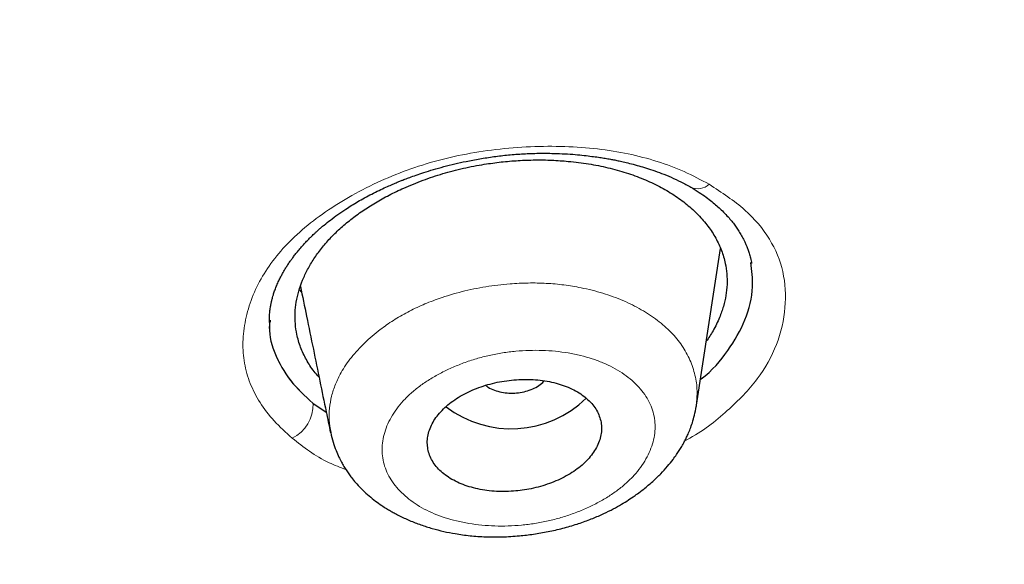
# Model space of a CAD drawing. Header units: millimetres. Extents: x 8 to 1170, y 12 to 886.
# Tile 477 of 897: x 783.71 to 793.86, y 805.58 to 811.2. Entities that reach past the tile are written whole.
import ezdxf

# ---------------------------------------------------------------- set-up
doc = ezdxf.new("R2010")
doc.units = ezdxf.units.MM

msp = doc.modelspace()

# ---------------------------------------------------------------- linework, layer by layer
at = {"color": 7, "linetype": 'Continuous', "lineweight": 30}
for p, q in [((790.688, 807.225), (790.935, 808.843)), ((786.605, 808.445), (786.602, 808.448)), ((786.291, 808.103), (786.29, 808.083)), ((786.732, 807.246), (786.868, 807.155)), ((790.684, 807.226), (790.683, 807.212))]:
    msp.add_line(p, q, dxfattribs=at)
at = {"color": 8, "linetype": 'Continuous', "lineweight": 0}
msp.add_line((786.617, 808.388), (786.591, 808.418), dxfattribs=at)
for centre, radius, start, end in [((790.701, 809.629), 0.17, 245.3551, 313.1835), ((786.344, 807.233), 0.389, 296.6258, 1.7871)]:
    msp.add_arc(centre, radius, start, end, dxfattribs=at)
at = {"color": 7, "linetype": 'Continuous', "lineweight": 30}
msp.add_arc((788.777, 808.091), 1.108, 232.6206, 314.2728, dxfattribs=at)
for points, knots in [([(767.643, 873.98), (768.5, 873.977), (770.215, 873.972), (772.782, 873.862), (775.337, 873.677), (777.878, 873.413), (780.398, 873.069), (782.894, 872.648), (785.497, 872.122), (788.198, 871.476), (790.979, 870.694), (793.699, 869.81), (796.351, 868.828), (798.929, 867.75), (801.308, 866.635), (803.495, 865.5), (805.5, 864.361), (807.433, 863.16), (809.29, 861.899), (811.068, 860.58), (812.764, 859.205), (814.374, 857.778), (815.896, 856.301), (817.327, 854.777), (818.666, 853.209), (819.908, 851.6), (821.053, 849.953), (822.096, 848.27), (823.088, 846.46), (824.005, 844.519), (824.823, 842.447), (825.496, 840.347), (826.021, 838.223), (826.398, 836.081), (826.613, 834.028), (826.69, 832.073), (826.651, 830.218), (826.5, 828.365), (826.237, 826.518), (825.865, 824.678), (825.383, 822.851), (824.794, 821.039), (824.097, 819.245), (823.295, 817.474), (822.387, 815.728), (821.374, 814.011), (820.26, 812.326), (819.046, 810.677), (817.663, 808.976), (816.094, 807.235), (814.323, 805.467), (812.433, 803.763), (810.426, 802.13), (808.315, 800.566), (806.819, 799.59), (806.072, 799.102)], [0, 0, 0, 0, 0.017859, 0.035717, 0.053574, 0.07143, 0.089287, 0.107143, 0.125, 0.145832, 0.166666, 0.1875, 0.208333, 0.229166, 0.249999, 0.267856, 0.285713, 0.303571, 0.321429, 0.339287, 0.357144, 0.375001, 0.392858, 0.410715, 0.428572, 0.446429, 0.464286, 0.482143, 0.500002, 0.520835, 0.541668, 0.562501, 0.583334, 0.604167, 0.624999, 0.642856, 0.660713, 0.678571, 0.696428, 0.714286, 0.732144, 0.750003, 0.76786, 0.785718, 0.803575, 0.821433, 0.839289, 0.857146, 0.875003, 0.895835, 0.916668, 0.9375, 0.958333, 0.979167, 1, 1, 1, 1]), ([(766.714, 788.678), (767.321, 788.685), (768.534, 788.7), (770.35, 788.776), (772.161, 788.889), (773.966, 789.045), (775.764, 789.241), (777.554, 789.478), (779.281, 789.747), (780.943, 790.043), (782.541, 790.364), (784.126, 790.717), (785.696, 791.102), (787.253, 791.52), (788.845, 791.984), (790.467, 792.499), (792.114, 793.065), (793.731, 793.667), (795.321, 794.305), (796.881, 794.978), (798.415, 795.686), (799.878, 796.409), (801.272, 797.142), (802.593, 797.88), (803.884, 798.644), (805.144, 799.434), (806.372, 800.249), (807.604, 801.114), (808.834, 802.03), (810.055, 802.999), (811.233, 803.994), (812.369, 805.015), (813.462, 806.062), (814.514, 807.137), (815.496, 808.208), (816.407, 809.269), (817.248, 810.313), (818.045, 811.371), (818.798, 812.443), (819.507, 813.529), (820.192, 814.66), (820.847, 815.837), (821.468, 817.059), (822.035, 818.295), (822.548, 819.544), (823.009, 820.806), (823.417, 822.082), (823.761, 823.334), (824.045, 824.556), (824.273, 825.745), (824.453, 826.935), (824.585, 828.126), (824.669, 829.318), (824.706, 830.545), (824.691, 831.807), (824.619, 833.101), (824.49, 834.394), (824.304, 835.684), (824.061, 836.974), (823.761, 838.26), (823.417, 839.504), (823.033, 840.702), (822.615, 841.852), (822.153, 842.99), (821.646, 844.116), (821.093, 845.229), (820.505, 846.314), (819.883, 847.37), (819.23, 848.398), (818.538, 849.411), (817.805, 850.412), (817.032, 851.4), (816.219, 852.375), (815.369, 853.333), (814.47, 854.286), (813.525, 855.232), (812.529, 856.169), (811.497, 857.084), (810.429, 857.976), (809.324, 858.846), (808.201, 859.679), (807.062, 860.477), (805.91, 861.239), (804.727, 861.979), (803.513, 862.696), (802.267, 863.391), (800.991, 864.063), (799.689, 864.708), (798.346, 865.336), (796.964, 865.943), (795.539, 866.529), (794.092, 867.084), (792.623, 867.609), (791.132, 868.103), (789.644, 868.557), (788.162, 868.975), (786.687, 869.357), (785.196, 869.709), (783.688, 870.031), (782.164, 870.325), (780.624, 870.588), (779.071, 870.822), (777.487, 871.028), (775.875, 871.205), (774.236, 871.35), (772.594, 871.46), (770.949, 871.536), (769.3, 871.58), (768.2, 871.58), (767.65, 871.58)], [0, 0, 0, 0, 0.010081, 0.020137, 0.030179, 0.040216, 0.050257, 0.060311, 0.070335, 0.079491, 0.088633, 0.097767, 0.1069, 0.116039, 0.125192, 0.135253, 0.145282, 0.155288, 0.16528, 0.175267, 0.185259, 0.195301, 0.204496, 0.213673, 0.222839, 0.232002, 0.241168, 0.250345, 0.260322, 0.270285, 0.280246, 0.290212, 0.300194, 0.310203, 0.320293, 0.329526, 0.338727, 0.347904, 0.357065, 0.366218, 0.375372, 0.385323, 0.395264, 0.405207, 0.415162, 0.425139, 0.435149, 0.445226, 0.454443, 0.463632, 0.472801, 0.481959, 0.491116, 0.500279, 0.510233, 0.520184, 0.530144, 0.540125, 0.550137, 0.560192, 0.570258, 0.579448, 0.588609, 0.59775, 0.60688, 0.616007, 0.625139, 0.633867, 0.642594, 0.651329, 0.660077, 0.668845, 0.677642, 0.686473, 0.695244, 0.704395, 0.713529, 0.722653, 0.731774, 0.740899, 0.750037, 0.758756, 0.767483, 0.776222, 0.78498, 0.793764, 0.802579, 0.811433, 0.820208, 0.829363, 0.838502, 0.847632, 0.856762, 0.865897, 0.875044, 0.883755, 0.89247, 0.901196, 0.909939, 0.918704, 0.927499, 0.936329, 0.945126, 0.954305, 0.963462, 0.972602, 0.981734, 0.990864, 1, 1, 1, 1]), ([(824.209, 830.38), (824.196, 829.879), (824.17, 828.877), (824.034, 827.376), (823.827, 825.877), (823.542, 824.382), (823.181, 822.89), (822.752, 821.434), (822.263, 820.018), (821.719, 818.645), (821.109, 817.286), (820.435, 815.942), (819.683, 814.591), (818.851, 813.236), (817.936, 811.88), (816.952, 810.547), (815.899, 809.237), (814.777, 807.951), (813.613, 806.716), (812.414, 805.534), (811.185, 804.406), (809.904, 803.31), (808.57, 802.244), (807.162, 801.194), (805.679, 800.163), (804.118, 799.153), (802.503, 798.183), (800.834, 797.251), (799.115, 796.361), (797.388, 795.532), (795.662, 794.765), (793.941, 794.057), (792.191, 793.392), (790.41, 792.772), (788.568, 792.185), (786.664, 791.635), (784.697, 791.127), (782.702, 790.669), (780.678, 790.262), (778.629, 789.908), (776.602, 789.612), (774.607, 789.373), (772.65, 789.189), (770.69, 789.053), (768.727, 788.966), (766.72, 788.928), (764.671, 788.942), (762.582, 789.011), (760.5, 789.136), (758.424, 789.316), (756.356, 789.552), (754.344, 789.836), (752.392, 790.164), (750.502, 790.532), (748.637, 790.946), (746.796, 791.406), (744.936, 791.923), (743.063, 792.501), (741.181, 793.142), (739.337, 793.832), (737.529, 794.572), (735.759, 795.36), (734.062, 796.18), (732.442, 797.025), (730.899, 797.891), (729.405, 798.792), (727.957, 799.729), (726.526, 800.724), (725.116, 801.777), (723.734, 802.889), (722.411, 804.037), (721.149, 805.22), (719.944, 806.44), (718.822, 807.67), (717.782, 808.906), (716.824, 810.139), (715.928, 811.394), (715.095, 812.67), (714.309, 813.993), (713.575, 815.362), (712.899, 816.775), (712.296, 818.204), (711.767, 819.648), (711.311, 821.11), (710.934, 822.562), (710.636, 823.999), (710.411, 825.414), (710.256, 826.835), (710.165, 828.261), (710.163, 829.214), (710.162, 829.691)], [0, 0, 0, 0, 0.011647, 0.023279, 0.034914, 0.046569, 0.058262, 0.069997, 0.081033, 0.092045, 0.103046, 0.114051, 0.125075, 0.136674, 0.148268, 0.159874, 0.171507, 0.183184, 0.194903, 0.205931, 0.216944, 0.227954, 0.238974, 0.250018, 0.2616, 0.2732, 0.284834, 0.296518, 0.308264, 0.319998, 0.330999, 0.341975, 0.352941, 0.363907, 0.374886, 0.386463, 0.398058, 0.409684, 0.421356, 0.433089, 0.444843, 0.455871, 0.466863, 0.477832, 0.488791, 0.499751, 0.51144, 0.523115, 0.53479, 0.54648, 0.558201, 0.569925, 0.580927, 0.591892, 0.602833, 0.61376, 0.624687, 0.6364, 0.648087, 0.659761, 0.671439, 0.683135, 0.694871, 0.705904, 0.716895, 0.727858, 0.738804, 0.749746, 0.761426, 0.773081, 0.784724, 0.796373, 0.808043, 0.819784, 0.830839, 0.841857, 0.852852, 0.863839, 0.87483, 0.886496, 0.898127, 0.909738, 0.921348, 0.932974, 0.944696, 0.955762, 0.96681, 0.977856, 0.988914, 1, 1, 1, 1]), ([(710.696, 827.989), (710.697, 827.963), (710.701, 827.907), (710.707, 827.825), (710.713, 827.737), (710.718, 827.644), (710.725, 827.533), (710.734, 827.404), (710.744, 827.257), (710.757, 827.098), (710.771, 826.926), (710.787, 826.741), (710.806, 826.546), (710.827, 826.345), (710.856, 826.077), (710.895, 825.749), (710.946, 825.365), (711.001, 824.992), (711.058, 824.632), (711.118, 824.282), (711.181, 823.94), (711.265, 823.506), (711.377, 822.98), (711.521, 822.361), (711.683, 821.729), (711.862, 821.084), (712.061, 820.427), (712.274, 819.773), (712.502, 819.122), (712.71, 818.568), (712.891, 818.108), (713.042, 817.738), (713.202, 817.36), (713.37, 816.976), (713.534, 816.614), (713.692, 816.276), (713.839, 815.969), (713.988, 815.668), (714.136, 815.375), (714.258, 815.138), (714.354, 814.957), (714.422, 814.829), (714.488, 814.706), (714.549, 814.592), (714.605, 814.491), (714.65, 814.408), (714.688, 814.341), (714.718, 814.286), (714.749, 814.232), (714.781, 814.175), (714.815, 814.113), (714.861, 814.033), (714.918, 813.933), (714.989, 813.809), (715.069, 813.673), (715.156, 813.525), (715.251, 813.365), (715.354, 813.193), (715.482, 812.985), (715.631, 812.745), (715.8, 812.478), (715.97, 812.215), (716.14, 811.958), (716.309, 811.705), (716.475, 811.461), (716.638, 811.227), (716.796, 811.002), (716.951, 810.786), (717.1, 810.58), (717.235, 810.398), (717.354, 810.238), (717.46, 810.098), (717.559, 809.967), (717.652, 809.845), (717.741, 809.73), (717.834, 809.61), (717.937, 809.479), (718.053, 809.332), (718.178, 809.176), (718.313, 809.009), (718.457, 808.833), (718.612, 808.646), (718.776, 808.45), (718.948, 808.247), (719.182, 807.975), (719.48, 807.635), (719.758, 807.327), (719.953, 807.114), (720.06, 806.998), (720.169, 806.882), (720.278, 806.765), (720.387, 806.65), (720.494, 806.538), (720.598, 806.429), (720.696, 806.328), (720.787, 806.234), (720.868, 806.151), (720.938, 806.08), (721, 806.016), (721.059, 805.957), (721.118, 805.898), (721.183, 805.832), (721.258, 805.758), (721.344, 805.672), (721.443, 805.575), (721.554, 805.466), (721.678, 805.346), (721.835, 805.194), (722.022, 805.015), (722.234, 804.816), (722.444, 804.62), (722.653, 804.429), (722.892, 804.212), (723.161, 803.971), (723.46, 803.709), (723.757, 803.452), (724.058, 803.198), (724.365, 802.942), (724.645, 802.712), (724.896, 802.51), (725.117, 802.334), (725.341, 802.157), (725.568, 801.98), (725.791, 801.809), (726.005, 801.646), (726.206, 801.495), (726.393, 801.356), (726.558, 801.234), (726.7, 801.13), (726.823, 801.041), (726.939, 800.957), (727.057, 800.873), (727.195, 800.774), (727.36, 800.657), (727.553, 800.522), (727.76, 800.379), (727.981, 800.227), (728.214, 800.068), (728.456, 799.906), (728.747, 799.714), (729.08, 799.496), (729.443, 799.264), (729.788, 799.047), (730.115, 798.845), (730.438, 798.647), (730.784, 798.44), (731.157, 798.22), (731.562, 797.985), (731.978, 797.749), (732.405, 797.511), (732.841, 797.273), (733.216, 797.072), (733.525, 796.91), (733.766, 796.784), (734.005, 796.661), (734.242, 796.54), (734.477, 796.422), (734.678, 796.322), (734.842, 796.241), (734.962, 796.183), (735.064, 796.133), (735.144, 796.094), (735.203, 796.065), (735.247, 796.044), (735.291, 796.023), (735.342, 795.998), (735.407, 795.967), (735.486, 795.929), (735.58, 795.885), (735.687, 795.834), (735.808, 795.777), (735.94, 795.715), (736.079, 795.65), (736.221, 795.584), (736.482, 795.464), (736.86, 795.294), (737.346, 795.079), (737.818, 794.875), (738.276, 794.681), (738.729, 794.494), (739.178, 794.312), (739.626, 794.135), (740.154, 793.93), (740.764, 793.701), (741.459, 793.448), (742.237, 793.175), (743.1, 792.885), (744.052, 792.58), (745.012, 792.288), (745.956, 792.017), (746.884, 791.764), (747.793, 791.529), (748.708, 791.305), (749.629, 791.093), (750.554, 790.893), (751.484, 790.704), (752.45, 790.52), (753.452, 790.344), (754.489, 790.176), (755.53, 790.023), (756.574, 789.884), (757.622, 789.759), (758.674, 789.648), (759.728, 789.551), (760.786, 789.469), (761.846, 789.402), (762.901, 789.349), (763.953, 789.311), (765, 789.287), (766.049, 789.278), (767.074, 789.282), (768.072, 789.299), (769.043, 789.327), (770.012, 789.368), (770.98, 789.421), (771.946, 789.485), (772.91, 789.562), (773.905, 789.653), (774.93, 789.761), (775.984, 789.886), (777.034, 790.026), (778.081, 790.179), (779.125, 790.347), (780.165, 790.529), (781.202, 790.726), (782.234, 790.936), (783.26, 791.16), (784.275, 791.397), (785.278, 791.645), (786.269, 791.906), (787.253, 792.179), (788.256, 792.473), (789.276, 792.79), (790.313, 793.129), (791.34, 793.482), (792.357, 793.85), (793.364, 794.233), (794.175, 794.556), (794.794, 794.812), (795.227, 794.994), (795.657, 795.179), (796.086, 795.366), (796.517, 795.558), (796.921, 795.742), (797.301, 795.918), (797.658, 796.086), (798.022, 796.26), (798.392, 796.44), (798.767, 796.625), (799.121, 796.803), (799.445, 796.968), (799.735, 797.118), (800.008, 797.261), (800.265, 797.397), (800.453, 797.498), (800.576, 797.565), (800.635, 797.597), (800.685, 797.624), (800.726, 797.646), (800.757, 797.663), (800.784, 797.678), (800.815, 797.695), (800.856, 797.717), (800.908, 797.745), (800.966, 797.778), (801.03, 797.812), (801.113, 797.858), (801.218, 797.917), (801.347, 797.989), (801.488, 798.068), (801.639, 798.153), (801.8, 798.245), (801.97, 798.342), (802.243, 798.5), (802.61, 798.715), (803.083, 798.998), (803.558, 799.288), (804.034, 799.586), (804.495, 799.88), (805.031, 800.229), (805.638, 800.637), (806.326, 801.113), (807.009, 801.602), (807.691, 802.108), (808.362, 802.621), (809.02, 803.143), (809.665, 803.673), (810.299, 804.211), (810.84, 804.687), (811.294, 805.097), (811.665, 805.44), (812.036, 805.79), (812.41, 806.151), (812.722, 806.459), (812.973, 806.711), (813.162, 806.904), (813.353, 807.099), (813.542, 807.297), (813.727, 807.491), (813.902, 807.678), (814.064, 807.853), (814.212, 808.014), (814.347, 808.162), (814.468, 808.296), (814.579, 808.422), (814.688, 808.544), (814.8, 808.671), (814.917, 808.805), (815.04, 808.948), (815.169, 809.098), (815.305, 809.258), (815.448, 809.428), (815.638, 809.656), (815.867, 809.937), (816.13, 810.265), (816.384, 810.588), (816.627, 810.905), (816.881, 811.242), (817.144, 811.599), (817.417, 811.979), (817.684, 812.361), (817.927, 812.716), (818.147, 813.046), (818.346, 813.351), (818.545, 813.663), (818.734, 813.965), (818.913, 814.258), (819.082, 814.54), (819.253, 814.831), (819.425, 815.13), (819.575, 815.397), (819.701, 815.626), (819.801, 815.81), (819.893, 815.981), (819.977, 816.141), (820.054, 816.288), (820.118, 816.413), (820.172, 816.518), (820.216, 816.604), (820.256, 816.683), (820.292, 816.755), (820.327, 816.825), (820.364, 816.9), (820.406, 816.986), (820.452, 817.08), (820.502, 817.182), (820.553, 817.289), (820.607, 817.402), (820.662, 817.518), (820.717, 817.635), (820.772, 817.754), (820.868, 817.963), (821.004, 818.267), (821.179, 818.67), (821.35, 819.078), (821.514, 819.487), (821.669, 819.886), (821.814, 820.275), (821.95, 820.655), (822.079, 821.028), (822.228, 821.479), (822.395, 822.011), (822.574, 822.625), (822.74, 823.241), (822.893, 823.858), (823.033, 824.476), (823.159, 825.092), (823.266, 825.676), (823.356, 826.223), (823.413, 826.611), (823.448, 826.873), (823.467, 827.015), (823.486, 827.167), (823.505, 827.331), (823.525, 827.507), (823.545, 827.693), (823.565, 827.891), (823.585, 828.101), (823.604, 828.321), (823.623, 828.554), (823.64, 828.797), (823.656, 829.048), (823.669, 829.304), (823.681, 829.565), (823.691, 829.837), (823.698, 830.119), (823.701, 830.311), (823.703, 830.408)], [0, 0, 0, 0, 0.000488, 0.001066, 0.001741, 0.002496, 0.003291, 0.00439, 0.005557, 0.006789, 0.008184, 0.009655, 0.011202, 0.01282, 0.014437, 0.017594, 0.020657, 0.023626, 0.026502, 0.029284, 0.032003, 0.03472, 0.039702, 0.044684, 0.049665, 0.055002, 0.06034, 0.065677, 0.071014, 0.076351, 0.079353, 0.082419, 0.085553, 0.088756, 0.092028, 0.094647, 0.097245, 0.099785, 0.102267, 0.104691, 0.105802, 0.106901, 0.107971, 0.108943, 0.109807, 0.110563, 0.111081, 0.111533, 0.111981, 0.11247, 0.113, 0.113571, 0.11453, 0.115596, 0.116767, 0.118045, 0.119429, 0.12092, 0.122518, 0.124862, 0.127203, 0.129509, 0.13178, 0.134016, 0.136216, 0.138258, 0.140268, 0.142225, 0.14407, 0.145798, 0.147149, 0.148419, 0.149607, 0.150714, 0.151739, 0.152738, 0.153997, 0.155343, 0.156779, 0.158303, 0.159946, 0.161682, 0.163509, 0.165417, 0.167347, 0.171167, 0.17503, 0.176141, 0.177256, 0.178373, 0.179494, 0.180617, 0.181722, 0.182744, 0.183765, 0.184678, 0.185485, 0.186184, 0.186776, 0.187343, 0.187918, 0.188536, 0.189264, 0.190115, 0.191072, 0.192148, 0.193344, 0.194659, 0.196685, 0.198693, 0.200669, 0.202611, 0.20452, 0.2073, 0.210007, 0.212647, 0.215304, 0.218006, 0.220753, 0.222625, 0.224516, 0.226429, 0.228362, 0.230283, 0.232063, 0.233729, 0.235282, 0.236721, 0.237791, 0.238789, 0.239714, 0.240647, 0.241652, 0.243077, 0.244626, 0.246299, 0.24804, 0.249898, 0.251833, 0.253748, 0.256705, 0.259599, 0.26213, 0.264609, 0.267036, 0.269446, 0.272372, 0.27536, 0.27841, 0.281522, 0.284695, 0.287848, 0.289583, 0.291297, 0.292988, 0.294657, 0.296304, 0.297923, 0.298886, 0.299722, 0.300431, 0.301013, 0.301382, 0.30167, 0.301932, 0.302283, 0.302735, 0.303282, 0.303926, 0.304665, 0.305499, 0.306412, 0.307389, 0.308363, 0.309331, 0.312733, 0.316054, 0.319179, 0.32223, 0.325225, 0.32819, 0.331125, 0.33403, 0.338535, 0.343002, 0.347469, 0.353452, 0.359437, 0.365426, 0.371418, 0.376966, 0.382514, 0.388061, 0.39361, 0.399158, 0.404705, 0.410253, 0.416353, 0.42245, 0.42854, 0.434625, 0.440712, 0.446799, 0.452889, 0.458978, 0.465068, 0.471159, 0.477144, 0.483133, 0.489133, 0.495145, 0.500701, 0.506249, 0.511791, 0.517329, 0.522866, 0.528403, 0.53394, 0.540029, 0.546117, 0.552204, 0.558288, 0.564379, 0.570476, 0.576576, 0.582677, 0.58878, 0.594881, 0.600875, 0.606869, 0.612862, 0.618855, 0.625324, 0.631788, 0.638249, 0.644709, 0.651169, 0.65763, 0.660472, 0.663314, 0.666156, 0.668999, 0.671847, 0.674767, 0.677126, 0.679542, 0.682016, 0.684547, 0.687138, 0.689745, 0.691872, 0.693892, 0.695806, 0.697613, 0.699313, 0.6998, 0.70022, 0.700574, 0.700862, 0.701084, 0.701245, 0.701442, 0.70174, 0.702119, 0.702541, 0.702992, 0.703474, 0.704322, 0.705249, 0.706256, 0.707343, 0.70851, 0.709756, 0.711024, 0.714452, 0.717788, 0.72147, 0.725034, 0.728501, 0.73194, 0.737296, 0.742592, 0.748129, 0.753666, 0.759204, 0.764742, 0.770281, 0.775821, 0.781361, 0.784773, 0.788186, 0.791619, 0.795149, 0.798786, 0.800611, 0.802462, 0.804339, 0.806242, 0.80812, 0.809887, 0.811542, 0.813083, 0.814444, 0.815702, 0.816858, 0.817946, 0.819118, 0.820392, 0.821685, 0.823069, 0.824542, 0.826106, 0.827759, 0.830798, 0.833774, 0.836686, 0.839533, 0.842315, 0.845704, 0.849058, 0.852412, 0.855765, 0.8584, 0.861034, 0.863715, 0.866488, 0.868845, 0.871264, 0.873746, 0.876293, 0.878903, 0.880556, 0.882105, 0.883551, 0.884893, 0.886131, 0.887265, 0.888048, 0.888771, 0.889431, 0.890028, 0.890573, 0.891188, 0.891905, 0.892724, 0.893546, 0.894449, 0.895404, 0.896369, 0.897344, 0.898329, 0.899323, 0.90255, 0.905876, 0.90928, 0.912637, 0.915923, 0.91908, 0.922167, 0.925186, 0.928182, 0.933133, 0.93808, 0.943026, 0.947971, 0.952916, 0.957858, 0.962729, 0.966856, 0.970915, 0.971971, 0.973092, 0.974302, 0.975603, 0.976992, 0.978472, 0.980041, 0.9817, 0.98345, 0.98529, 0.98722, 0.989241, 0.99123, 0.9933, 0.995451, 0.997685, 1, 1, 1, 1]), ([(786.282, 808.08), (786.282, 808.099), (786.282, 808.136), (786.286, 808.187), (786.292, 808.232), (786.299, 808.271), (786.307, 808.305), (786.315, 808.336), (786.324, 808.369), (786.337, 808.407), (786.354, 808.451), (786.373, 808.496), (786.394, 808.539), (786.413, 808.576), (786.432, 808.61), (786.452, 808.642), (786.473, 808.676), (786.495, 808.709), (786.519, 808.741), (786.543, 808.774), (786.572, 808.811), (786.606, 808.85), (786.64, 808.889), (786.673, 808.924), (786.702, 808.953), (786.725, 808.975), (786.745, 808.995), (786.766, 809.014), (786.79, 809.036), (786.817, 809.06), (786.858, 809.094), (786.914, 809.138), (786.989, 809.194), (787.062, 809.244), (787.132, 809.289), (787.196, 809.327), (787.265, 809.366), (787.338, 809.405), (787.411, 809.441), (787.48, 809.473), (787.539, 809.499), (787.587, 809.52), (787.625, 809.536), (787.656, 809.548), (787.689, 809.561), (787.735, 809.578), (787.8, 809.601), (787.881, 809.628), (787.976, 809.658), (788.083, 809.688), (788.195, 809.716), (788.319, 809.744), (788.453, 809.769), (788.599, 809.791), (788.749, 809.809), (788.904, 809.82), (789.059, 809.826), (789.202, 809.825), (789.328, 809.82), (789.433, 809.813), (789.525, 809.804), (789.605, 809.794), (789.672, 809.785), (789.732, 809.776), (789.784, 809.767), (789.833, 809.758), (789.88, 809.748), (789.935, 809.736), (790.001, 809.72), (790.074, 809.701), (790.154, 809.678), (790.239, 809.65), (790.331, 809.617), (790.428, 809.577), (790.53, 809.529), (790.596, 809.493), (790.63, 809.474)], [0, 0, 0, 0, 0.0194368, 0.0359785, 0.0496188, 0.0603546, 0.0696165, 0.0785767, 0.0872398, 0.0993306, 0.1123887, 0.1263309, 0.1390589, 0.1498663, 0.1589443, 0.1681404, 0.1776569, 0.1882155, 0.1965454, 0.2060288, 0.2166693, 0.2284716, 0.240631, 0.2509062, 0.2598098, 0.2662995, 0.2715125, 0.2773842, 0.2839479, 0.2912055, 0.2991593, 0.3155117, 0.3334761, 0.3528329, 0.3658894, 0.3795182, 0.393686, 0.4083929, 0.4234876, 0.4370425, 0.4478817, 0.4568358, 0.4639036, 0.4690841, 0.4732604, 0.4820898, 0.4935965, 0.5077794, 0.5246367, 0.5430812, 0.5619977, 0.5813841, 0.6045921, 0.6284351, 0.6529138, 0.678033, 0.7038049, 0.7291763, 0.7488336, 0.7665011, 0.7821745, 0.79585, 0.8075254, 0.8172931, 0.8274231, 0.8353064, 0.8438407, 0.8532791, 0.8653826, 0.8804784, 0.8953319, 0.9122378, 0.9311789, 0.9521346, 0.9750824, 1, 1, 1, 1]), ([(786.795, 807.515), (786.777, 807.535), (786.726, 807.592), (786.662, 807.695), (786.601, 807.823), (786.565, 807.947), (786.548, 808.066), (786.546, 808.177), (786.558, 808.29), (786.584, 808.403), (786.623, 808.515), (786.675, 808.626), (786.74, 808.736), (786.817, 808.843), (786.906, 808.947), (787.008, 809.047), (787.12, 809.142), (787.243, 809.232), (787.375, 809.316), (787.517, 809.395), (787.681, 809.473), (787.865, 809.548), (788.071, 809.617), (788.282, 809.673), (788.427, 809.699), (788.499, 809.712)], [0, 0, 0, 0, 0.026048, 0.077154, 0.12804, 0.179196, 0.219854, 0.260894, 0.302223, 0.343206, 0.384146, 0.425211, 0.466221, 0.507476, 0.548461, 0.589139, 0.630203, 0.67098, 0.711734, 0.752731, 0.794232, 0.846341, 0.897661, 0.948706, 1, 1, 1, 1]), ([(788.499, 809.712), (788.557, 809.72), (788.673, 809.737), (788.848, 809.751), (789.023, 809.758), (789.196, 809.755), (789.381, 809.742), (789.575, 809.718), (789.775, 809.678), (789.964, 809.626), (790.142, 809.561), (790.306, 809.484), (790.456, 809.397), (790.59, 809.298), (790.708, 809.19), (790.808, 809.074), (790.888, 808.951), (790.948, 808.823), (790.984, 808.699), (791.002, 808.58), (791.004, 808.47), (790.992, 808.358), (790.966, 808.245), (790.923, 808.123), (790.867, 808.002), (790.812, 807.921), (790.788, 807.885)], [0, 0, 0, 0, 0.036441, 0.073212, 0.110164, 0.146802, 0.183489, 0.229995, 0.275796, 0.321328, 0.367035, 0.412843, 0.458418, 0.504192, 0.55059, 0.597044, 0.642825, 0.688363, 0.734096, 0.770687, 0.807108, 0.84359, 0.880365, 0.917657, 0.963528, 1, 1, 1, 1]), ([(790.63, 809.474), (790.659, 809.457), (790.713, 809.424), (790.785, 809.374), (790.845, 809.328), (790.896, 809.284), (790.945, 809.24), (790.99, 809.194), (791.032, 809.147), (791.067, 809.104), (791.098, 809.062), (791.126, 809.019), (791.153, 808.975), (791.175, 808.934), (791.191, 808.899), (791.204, 808.868), (791.218, 808.833), (791.232, 808.791), (791.245, 808.743), (791.252, 808.707), (791.255, 808.689)], [0, 0, 0, 0, 0.0796643, 0.1514762, 0.2155043, 0.2729184, 0.3265849, 0.3914405, 0.4504208, 0.5047752, 0.5531527, 0.6056898, 0.6635324, 0.7212272, 0.7510997, 0.7842365, 0.8256904, 0.8754829, 0.933591, 1, 1, 1, 1]), ([(790.728, 807.493), (790.73, 807.494), (790.851, 807.581), (791.021, 807.789), (791.205, 808.109), (791.281, 808.42), (791.258, 808.615), (791.249, 808.698)], [0, 0, 0, 0, 0.004082, 0.262615, 0.522613, 0.79622, 1, 1, 1, 1]), ([(786.603, 808.452), (786.624, 808.349), (786.668, 808.133), (786.735, 807.807), (786.802, 807.479), (786.861, 807.192), (786.897, 807.015), (786.912, 806.943)], [0, 0, 0, 0, 0.205311, 0.430882, 0.648286, 0.857523, 1, 1, 1, 1]), ([(786.287, 808.101), (786.284, 808.078), (786.273, 807.957), (786.336, 807.746), (786.482, 807.478), (786.648, 807.324), (786.732, 807.246)], [0, 0, 0, 0, 0.072615, 0.376793, 0.682243, 1, 1, 1, 1]), ([(788.801, 806.339), (788.831, 806.342), (788.891, 806.347), (788.984, 806.364), (789.078, 806.387), (789.171, 806.417), (789.261, 806.453), (789.344, 806.495), (789.422, 806.542), (789.492, 806.594), (789.553, 806.65), (789.605, 806.71), (789.648, 806.773), (789.679, 806.837), (789.7, 806.903), (789.709, 806.968), (789.707, 807.034), (789.692, 807.097), (789.667, 807.159), (789.63, 807.217), (789.583, 807.271), (789.526, 807.32), (789.46, 807.364), (789.385, 807.403), (789.304, 807.435), (789.217, 807.46), (789.124, 807.478), (789.028, 807.49), (788.93, 807.494), (788.83, 807.49), (788.73, 807.48), (788.631, 807.463), (788.535, 807.439), (788.441, 807.409), (788.352, 807.372), (788.269, 807.33), (788.192, 807.282), (788.123, 807.23), (788.062, 807.173), (788.01, 807.113), (787.969, 807.051), (787.938, 806.986), (787.918, 806.92), (787.909, 806.855), (787.913, 806.789), (787.928, 806.726), (787.954, 806.665), (787.991, 806.607), (788.039, 806.553), (788.097, 806.504), (788.164, 806.46), (788.239, 806.422), (788.321, 806.391), (788.409, 806.366), (788.502, 806.348), (788.599, 806.337), (788.699, 806.333), (788.767, 806.337), (788.801, 806.339)], [0, 0, 0, 0, 0.0160244, 0.0320486, 0.0496186, 0.067244, 0.0848134, 0.102457, 0.1201573, 0.1378009, 0.1556231, 0.1735037, 0.1913265, 0.2093547, 0.2274424, 0.2454716, 0.26364, 0.2818678, 0.3000371, 0.3182164, 0.336454, 0.3546338, 0.3726923, 0.3908074, 0.4088656, 0.4267272, 0.4446441, 0.4625049, 0.4801792, 0.4979081, 0.5155814, 0.5331567, 0.5507869, 0.5683614, 0.5859687, 0.6036322, 0.6212393, 0.6389984, 0.6568154, 0.674575, 0.6925414, 0.7105669, 0.7285343, 0.7466705, 0.7648663, 0.7830035, 0.8011948, 0.8194449, 0.8376368, 0.8557448, 0.8739101, 0.8920181, 0.909993, 0.928024, 0.9459982, 0.9639801, 0.9820191, 1, 1, 1, 1]), ([(788.512, 807.431), (788.521, 807.424), (788.548, 807.404), (788.603, 807.38), (788.676, 807.359), (788.753, 807.349), (788.832, 807.35), (788.909, 807.363), (788.982, 807.385), (789.047, 807.418), (789.093, 807.449), (789.112, 807.472), (789.117, 807.478)], [0, 0, 0, 0, 0.053452, 0.166463, 0.279474, 0.392441, 0.505408, 0.618419, 0.73143, 0.844397, 0.957364, 1, 1, 1, 1]), ([(786.915, 806.943), (786.923, 806.91), (786.938, 806.847), (786.967, 806.763), (786.997, 806.695), (787.024, 806.641), (787.051, 806.594), (787.078, 806.551), (787.109, 806.506), (787.143, 806.461), (787.188, 806.408), (787.244, 806.349), (787.309, 806.291), (787.375, 806.238), (787.435, 806.195), (787.487, 806.161), (787.529, 806.136), (787.572, 806.112), (787.637, 806.078), (787.727, 806.036), (787.843, 805.991), (787.961, 805.954), (788.079, 805.923), (788.209, 805.898), (788.353, 805.878), (788.515, 805.866), (788.685, 805.866), (788.85, 805.876), (789.008, 805.895), (789.158, 805.921), (789.308, 805.955), (789.452, 805.997), (789.584, 806.044), (789.701, 806.093), (789.803, 806.142), (789.891, 806.19), (789.966, 806.235), (790.027, 806.276), (790.085, 806.316), (790.154, 806.369), (790.236, 806.438), (790.317, 806.516), (790.387, 806.593), (790.44, 806.659), (790.48, 806.714), (790.509, 806.758), (790.536, 806.803), (790.56, 806.844), (790.581, 806.887), (790.602, 806.93), (790.624, 806.984), (790.646, 807.049), (790.668, 807.126), (790.678, 807.182), (790.684, 807.212)], [0, 0, 0, 0, 0.0231071, 0.0431146, 0.0600105, 0.0738325, 0.0855327, 0.0980007, 0.1084227, 0.120546, 0.1354629, 0.1552147, 0.1747621, 0.1930407, 0.2100518, 0.2219417, 0.2321589, 0.241486, 0.2530856, 0.2790215, 0.3049375, 0.3302124, 0.3548764, 0.378965, 0.4090146, 0.4401926, 0.4725417, 0.5061002, 0.5338415, 0.5623885, 0.5917549, 0.6209542, 0.6479054, 0.672556, 0.6948769, 0.7148494, 0.7324872, 0.7479473, 0.7592464, 0.7759882, 0.8012887, 0.8255856, 0.8476836, 0.8674606, 0.8805824, 0.8922104, 0.9026447, 0.9145896, 0.9237469, 0.9340878, 0.9467422, 0.9619157, 0.9796566, 1, 1, 1, 1])]:
    msp.add_open_spline(points, degree=3, knots=knots, dxfattribs=at)
at = {"color": 8, "linetype": 'Continuous', "lineweight": 0}
for points, knots in [([(710.889, 829.561), (710.891, 829.064), (710.895, 828.069), (710.997, 826.579), (711.17, 825.093), (711.422, 823.611), (711.749, 822.135), (712.142, 820.701), (712.595, 819.312), (713.101, 817.967), (713.672, 816.638), (714.307, 815.324), (715.017, 814.003), (715.808, 812.677), (716.682, 811.35), (717.627, 810.045), (718.641, 808.762), (719.724, 807.503), (720.848, 806.297), (722.006, 805.146), (723.191, 804.051), (724.427, 802.988), (725.714, 801.956), (727.078, 800.938), (728.522, 799.937), (730.046, 798.955), (731.623, 798.014), (733.253, 797.112), (734.931, 796.255), (736.614, 795.46), (738.296, 794.726), (739.975, 794.05), (741.686, 793.417), (743.429, 792.826), (745.239, 792.268), (747.113, 791.747), (749.052, 791.266), (751.018, 790.837), (753.011, 790.459), (755.027, 790.134), (757.019, 789.868), (758.98, 789.658), (760.906, 789.5), (762.838, 789.39), (764.775, 789.329), (766.755, 789.316), (768.775, 789.355), (770.832, 789.448), (772.884, 789.596), (774.931, 789.799), (776.974, 790.056), (778.969, 790.36), (780.911, 790.709), (782.794, 791.097), (784.654, 791.53), (786.49, 792.009), (788.339, 792.543), (790.196, 793.136), (792.057, 793.788), (793.882, 794.488), (795.673, 795.235), (797.432, 796.032), (799.124, 796.86), (800.747, 797.715), (802.294, 798.591), (803.794, 799.501), (805.249, 800.447), (806.686, 801.447), (808.101, 802.503), (809.488, 803.616), (810.817, 804.765), (812.09, 805.948), (813.306, 807.167), (814.441, 808.395), (815.495, 809.626), (816.468, 810.853), (817.38, 812.1), (818.23, 813.367), (819.037, 814.682), (819.794, 816.045), (820.496, 817.455), (821.126, 818.881), (821.683, 820.324), (822.168, 821.783), (822.571, 823.226), (822.897, 824.647), (823.149, 826.042), (823.332, 827.439), (823.453, 828.84), (823.476, 829.774), (823.488, 830.242)], [0, 0, 0, 0, 0.0117137, 0.0234149, 0.0351216, 0.0468522, 0.0586247, 0.070364, 0.0813631, 0.0923367, 0.1032992, 0.1142649, 0.1252481, 0.1368316, 0.148424, 0.1600419, 0.1717018, 0.1834199, 0.1951477, 0.206154, 0.2171342, 0.2281014, 0.2390684, 0.2500482, 0.2616874, 0.2733323, 0.2849979, 0.2966994, 0.3084517, 0.3201468, 0.3311024, 0.3420458, 0.3529893, 0.3639449, 0.3749251, 0.3865672, 0.398212, 0.409874, 0.4215681, 0.4333088, 0.4450345, 0.4560332, 0.4670091, 0.4779743, 0.4889413, 0.4999221, 0.5115701, 0.5232038, 0.5348379, 0.5464871, 0.5581659, 0.5699121, 0.5809668, 0.5919838, 0.6029753, 0.6139537, 0.6249313, 0.6365724, 0.6481884, 0.6597941, 0.6714039, 0.6830322, 0.6947667, 0.7058318, 0.7168559, 0.7278515, 0.7388313, 0.7498078, 0.7614587, 0.7730925, 0.7847248, 0.7963708, 0.8080459, 0.8197857, 0.8308292, 0.8418316, 0.8528066, 0.8637681, 0.8747299, 0.8864319, 0.8981149, 0.9097963, 0.9214933, 0.9332235, 0.9449736, 0.9560095, 0.967015, 0.9780052, 0.9889952, 1, 1, 1, 1]), ([(786.518, 806.886), (786.453, 806.944), (786.325, 807.059), (786.181, 807.25), (786.078, 807.449), (786.019, 807.659), (786.003, 807.879), (786.031, 808.106), (786.097, 808.334), (786.204, 808.556), (786.351, 808.767), (786.537, 808.967), (786.763, 809.156), (787.025, 809.331), (787.312, 809.489), (787.619, 809.624), (787.939, 809.733), (788.273, 809.814), (788.62, 809.869), (788.975, 809.897), (789.327, 809.899), (789.666, 809.875), (789.986, 809.824), (790.286, 809.744), (790.567, 809.64), (790.734, 809.55), (790.818, 809.505)], [0, 0, 0, 0, 0.042967, 0.084549, 0.125373, 0.166105, 0.207413, 0.249937, 0.292993, 0.334582, 0.375363, 0.416033, 0.457296, 0.499826, 0.542852, 0.584448, 0.625282, 0.666059, 0.707485, 0.750236, 0.793177, 0.834729, 0.875522, 0.916224, 0.957502, 1, 1, 1, 1]), ([(790.818, 809.505), (790.947, 809.42), (791.2, 809.255), (791.457, 808.946), (791.598, 808.603), (791.617, 808.232), (791.533, 807.856), (791.333, 807.492), (791.011, 807.162), (790.744, 806.949), (790.574, 806.863), (790.567, 806.859)], [0, 0, 0, 0, 0.128015, 0.249982, 0.371365, 0.497707, 0.625635, 0.747275, 0.868334, 0.994598, 1, 1, 1, 1]), ([(786.918, 806.944), (786.91, 806.987), (786.895, 807.07), (786.9, 807.196), (786.921, 807.319), (786.961, 807.442), (787.026, 807.577), (787.124, 807.721), (787.26, 807.869), (787.408, 807.996), (787.559, 808.102), (787.707, 808.188), (787.865, 808.264), (788.052, 808.336), (788.268, 808.401), (788.513, 808.452), (788.68, 808.469), (788.764, 808.478)], [0, 0, 0, 0, 0.061887, 0.120391, 0.17875, 0.236966, 0.295338, 0.373647, 0.452329, 0.53106, 0.58995, 0.64856, 0.706825, 0.765088, 0.843125, 0.921491, 1, 1, 1, 1]), ([(788.764, 808.478), (788.826, 808.482), (788.952, 808.489), (789.138, 808.485), (789.321, 808.469), (789.517, 808.436), (789.723, 808.384), (789.932, 808.308), (790.121, 808.214), (790.288, 808.104), (790.429, 807.98), (790.542, 807.842), (790.624, 807.693), (790.676, 807.536), (790.699, 807.38), (790.689, 807.275), (790.684, 807.226)], [0, 0, 0, 0, 0.058632, 0.117186, 0.175656, 0.234037, 0.311752, 0.389376, 0.466844, 0.54406, 0.620963, 0.69781, 0.775055, 0.85255, 0.930037, 1, 1, 1, 1]), ([(786.288, 808.057), (786.287, 808.044), (786.278, 807.934), (786.346, 807.736), (786.487, 807.471), (786.65, 807.321), (786.732, 807.246)], [0, 0, 0, 0, 0.041793, 0.359848, 0.678825, 1, 1, 1, 1]), ([(788.823, 807.783), (788.777, 807.778), (788.686, 807.767), (788.55, 807.741), (788.415, 807.706), (788.285, 807.663), (788.16, 807.612), (788.042, 807.555), (787.932, 807.492), (787.831, 807.423), (787.74, 807.349), (787.661, 807.27), (787.593, 807.187), (787.537, 807.101), (787.493, 807.012), (787.463, 806.924), (787.446, 806.835), (787.443, 806.747), (787.453, 806.66), (787.476, 806.575), (787.514, 806.493), (787.564, 806.415), (787.627, 806.341), (787.7, 806.273), (787.784, 806.21), (787.878, 806.154), (787.981, 806.105), (788.093, 806.064), (788.213, 806.031), (788.34, 806.005), (788.473, 805.987), (788.608, 805.979), (788.745, 805.979), (788.883, 805.987), (789.021, 806.004), (789.157, 806.031), (789.291, 806.065), (789.421, 806.108), (789.546, 806.159), (789.664, 806.216), (789.774, 806.279), (789.874, 806.348), (789.965, 806.422), (790.044, 806.501), (790.112, 806.584), (790.167, 806.67), (790.211, 806.759), (790.241, 806.848), (790.259, 806.937), (790.262, 807.025), (790.252, 807.112), (790.228, 807.196), (790.191, 807.278), (790.141, 807.356), (790.078, 807.43), (790.005, 807.498), (789.921, 807.56), (789.827, 807.616), (789.724, 807.665), (789.612, 807.707), (789.492, 807.74), (789.365, 807.766), (789.233, 807.784), (789.098, 807.792), (788.961, 807.793), (788.869, 807.786), (788.823, 807.783)], [0, 0, 0, 0, 0.015541, 0.031042, 0.046664, 0.062569, 0.078187, 0.093846, 0.109603, 0.12505, 0.140615, 0.156105, 0.171683, 0.187507, 0.203281, 0.21886, 0.234391, 0.250024, 0.265556, 0.281047, 0.29665, 0.312519, 0.328268, 0.34384, 0.359377, 0.375023, 0.390548, 0.406029, 0.421617, 0.437466, 0.453311, 0.468939, 0.484498, 0.500138, 0.515712, 0.531214, 0.546805, 0.562643, 0.57842, 0.593994, 0.609517, 0.625143, 0.640606, 0.656056, 0.67166, 0.687577, 0.703194, 0.718862, 0.734571, 0.750049, 0.765628, 0.781125, 0.796694, 0.812485, 0.828249, 0.843822, 0.859347, 0.874969, 0.890527, 0.906021, 0.921603, 0.937424, 0.953253, 0.96886, 0.984392, 1, 1, 1, 1]), ([(787.072, 806.561), (787.013, 806.584), (786.795, 806.667), (786.635, 806.794), (786.518, 806.886)], [0, 0, 0, 0, 0.272228, 1, 1, 1, 1])]:
    msp.add_open_spline(points, degree=3, knots=knots, dxfattribs=at)

doc.saveas('drawing.dxf')
